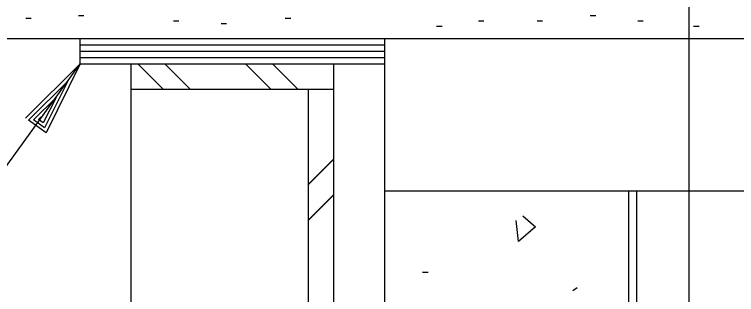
# Model space of a CAD drawing. Extents: x 22388.1 to 22405.7, y 22369.6 to 22390.4.
# Drawn here: x 22395.825 to 22396.418, y 22376.132 to 22376.362 of the extents above; entities that cross this region are included whole.
import ezdxf

# ---------------------------------------------------------------- set-up
doc = ezdxf.new("R2010")
doc.units = 0
for name, color, linetype in [('Level 1', 7, 'Continuous'), ('Level 2', 7, 'Continuous'), ('Level 44', 7, 'Continuous'), ('Level 7', 7, 'Continuous')]:
    doc.layers.add(name, color=color, linetype=linetype)

msp = doc.modelspace()

# ---------------------------------------------------------------- linework, layer by layer
at = {"layer": 'Level 1'}
for p, q in [((22396.37866, 22372.77352), (22396.37866, 22379.18036)), ((22395.87866, 22376.33729), (22396.12866, 22376.33729)), ((22395.87866, 22376.33208), (22396.12866, 22376.33208)), ((22395.87866, 22376.32687), (22396.12866, 22376.32687)), ((22395.94678, 22376.30083), (22395.92597, 22376.32166)), ((22395.96886, 22376.30083), (22395.94806, 22376.32166)), ((22396.03515, 22376.30083), (22396.01435, 22376.32166)), ((22396.05723, 22376.30083), (22396.03643, 22376.32166)), ((22396.06616, 22376.22286), (22396.08699, 22376.24369)), ((22396.06616, 22376.22259), (22396.08699, 22376.24342)), ((22396.06616, 22376.1934), (22396.08699, 22376.21423)), ((22396.06616, 22376.19313), (22396.08699, 22376.21397))]:
    msp.add_line(p, q, dxfattribs=at)
at = {"layer": 'Level 2'}
for p, q in [((22395.45158, 22376.3425), (22397.20637, 22376.3425)), ((22395.87866, 22376.32166), (22395.87866, 22376.3425)), ((22396.12866, 22375.98833), (22396.12866, 22376.3425)), ((22395.87866, 22376.32166), (22396.12866, 22376.32166)), ((22395.87866, 22376.32166), (22395.87866, 22376.32166)), ((22395.92033, 22375.94666), (22395.92033, 22376.32166)), ((22396.08699, 22375.94666), (22396.08699, 22376.32166)), ((22395.86852, 22376.30761), (22395.86852, 22376.30761)), ((22395.92033, 22376.30083), (22396.08699, 22376.30083)), ((22396.06616, 22375.94666), (22396.06616, 22376.30083)), ((22396.06616, 22375.94666), (22396.06616, 22376.2749)), ((22396.08699, 22375.94666), (22396.08699, 22376.2749)), ((22396.12866, 22375.98833), (22396.12866, 22376.2749)), ((22396.32918, 22375.10456), (22396.32918, 22376.2175)), ((22396.33563, 22375.10456), (22396.33563, 22376.2175))]:
    msp.add_line(p, q, dxfattribs=at)
for points in [[(22395.65752, 22376.10174), (22395.71993, 22376.10174), (22395.87866, 22376.32166)], [(22395.8338, 22376.27717), (22395.87866, 22376.32166), (22395.85056, 22376.26507), (22395.83623, 22376.27541), (22395.86852, 22376.30761), (22395.84942, 22376.26918), (22395.84023, 22376.27582), (22395.85877, 22376.2941), (22395.84828, 22376.2733), (22395.84449, 22376.27603), (22395.84862, 22376.28004)]]:
    msp.add_lwpolyline(points, dxfattribs=at)
at = {"layer": 'Level 44'}
for p, q in [((22395.83394, 22376.35931), (22395.83844, 22376.35931)), ((22395.87723, 22376.36146), (22395.88173, 22376.36146)), ((22395.95524, 22376.35716), (22395.95974, 22376.35716)), ((22396.04702, 22376.35931), (22396.05152, 22376.35931)), ((22396.20565, 22376.35717), (22396.21015, 22376.35717)), ((22396.25383, 22376.35717), (22396.25833, 22376.35717)), ((22396.29742, 22376.36148), (22396.30192, 22376.36148)), ((22396.33643, 22376.35717), (22396.34093, 22376.35717)), ((22395.99424, 22376.35501), (22395.99874, 22376.35501)), ((22396.17122, 22376.35286), (22396.17572, 22376.35286)), ((22396.38232, 22376.35287), (22396.38682, 22376.35287)), ((22396.15974, 22376.15058), (22396.16424, 22376.15058)), ((22396.15974, 22376.15058), (22396.16424, 22376.15058)), ((22396.28302, 22376.13553), (22396.28677, 22376.13778)), ((22396.28302, 22376.13553), (22396.28677, 22376.13778))]:
    msp.add_line(p, q, dxfattribs=at)
msp.add_lwpolyline([(22396.24216, 22376.19675), (22396.25258, 22376.18766), (22396.23841, 22376.17575), (22396.23649, 22376.193)], dxfattribs=at)
msp.add_lwpolyline([(22396.24216, 22376.19675), (22396.25258, 22376.18766), (22396.23841, 22376.17575), (22396.23649, 22376.193)], dxfattribs=at)
at = {"layer": 'Level 7'}
for p, q in [((22396.12866, 22376.2175), (22396.12866, 22376.32166)), ((22396.12866, 22374.6326), (22396.12866, 22376.2749)), ((22396.12866, 22376.2175), (22396.62867, 22376.2175)), ((22396.12866, 22376.2175), (22396.62867, 22376.2175))]:
    msp.add_line(p, q, dxfattribs=at)

doc.saveas('drawing.dxf')
